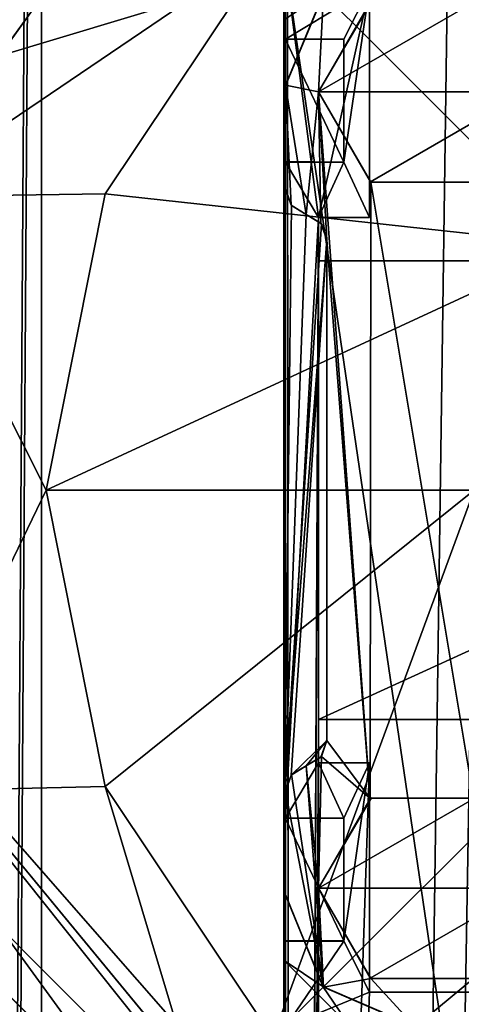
# Model space of a CAD drawing. Header units: millimetres. Extents: x -78 to 78, y -78 to 78.
# Tile 273 of 449: x 15.38 to 17.93, y 15.03 to 20.72. Entities that reach past the tile are written whole.
import ezdxf

# ---------------------------------------------------------------- set-up
doc = ezdxf.new("R2010")
doc.units = ezdxf.units.MM
doc.header["$LTSCALE"] = 41.718519
for name, color, linetype in [('10', 7, 'CONTINUOUS'), ('1978', 7, 'CONTINUOUS'), ('1982', 7, 'CONTINUOUS'), ('1983', 7, 'CONTINUOUS'), ('1984', 7, 'CONTINUOUS'), ('1985', 7, 'CONTINUOUS'), ('1990', 7, 'CONTINUOUS'), ('1991', 7, 'CONTINUOUS'), ('1992', 7, 'CONTINUOUS'), ('1994', 7, 'CONTINUOUS'), ('1995', 7, 'CONTINUOUS'), ('1999', 7, 'CONTINUOUS'), ('2002', 7, 'CONTINUOUS'), ('2003', 7, 'CONTINUOUS'), ('2004', 7, 'CONTINUOUS'), ('2008', 7, 'CONTINUOUS'), ('2010', 7, 'CONTINUOUS'), ('2013', 7, 'CONTINUOUS'), ('2015', 7, 'CONTINUOUS'), ('2018', 7, 'CONTINUOUS'), ('2022', 7, 'CONTINUOUS'), ('2026', 7, 'CONTINUOUS'), ('2028', 7, 'CONTINUOUS'), ('2031', 7, 'CONTINUOUS'), ('2033', 7, 'CONTINUOUS'), ('2034', 7, 'CONTINUOUS'), ('2037', 7, 'CONTINUOUS'), ('2039', 7, 'CONTINUOUS'), ('2040', 7, 'CONTINUOUS'), ('2048', 7, 'CONTINUOUS'), ('2053', 7, 'CONTINUOUS'), ('2055', 7, 'CONTINUOUS'), ('2059', 7, 'CONTINUOUS'), ('2062', 7, 'CONTINUOUS'), ('2063', 7, 'CONTINUOUS'), ('2065', 7, 'CONTINUOUS'), ('2066', 7, 'CONTINUOUS'), ('2068', 7, 'CONTINUOUS'), ('2069', 7, 'CONTINUOUS'), ('2071', 7, 'CONTINUOUS'), ('291', 7, 'CONTINUOUS'), ('296', 7, 'CONTINUOUS'), ('302', 7, 'CONTINUOUS'), ('303', 7, 'CONTINUOUS'), ('304', 7, 'CONTINUOUS'), ('328', 7, 'CONTINUOUS'), ('344', 7, 'CONTINUOUS'), ('6', 7, 'CONTINUOUS'), ('748', 7, 'CONTINUOUS'), ('877', 7, 'CONTINUOUS'), ('902', 7, 'CONTINUOUS'), ('971', 7, 'CONTINUOUS')]:
    doc.layers.add(name, color=color, linetype=linetype)

msp = doc.modelspace()

# ---------------------------------------------------------------- linework, layer by layer
at = {"layer": '10', "linetype": 'CONTINUOUS'}
for points in [[(0, 22.25, -2), (48.5, 30.5, -2), (11.1265, 19.2675, -2), (0, 22.25, -2)], [(11.1265, 19.2675, -2), (48.5, 30.5, -2), (19.2675, 11.1265, -2), (11.1265, 19.2675, -2)]]:
    msp.add_3dface(points, dxfattribs=at)
at = {"layer": '1978', "color": 7, "linetype": 'CONTINUOUS'}
for points in [[(16.9, 21.1, 20.074), (23.1, 21.1, 20.074), (23.1, -21.1, 20.074), (16.9, 21.1, 20.074)], [(16.9, -21.1, 20.074), (16.9, 21.1, 20.074), (23.1, -21.1, 20.074), (16.9, -21.1, 20.074)]]:
    msp.add_3dface(points, dxfattribs=at)
at = {"layer": '1982', "color": 7, "linetype": 'CONTINUOUS'}
for points in [[(16.9, 21.1, 20.074), (16.9, -21.1, 20.074), (16.9, 21.1, 21.67), (16.9, 21.1, 20.074)], [(16.9, 21.1, 21.67), (16.9, -21.1, 20.074), (16.9, -21.1, 21.67), (16.9, 21.1, 21.67)]]:
    msp.add_3dface(points, dxfattribs=at)
at = {"layer": '1983', "color": 7, "linetype": 'CONTINUOUS'}
for points in [[(16.9, 21.1, 21.67), (16.9, -21.1, 21.67), (17.1, 19.575, 21.67), (16.9, 21.1, 21.67)], [(17.395, 20.9, 21.67), (16.9, 21.1, 21.67), (17.1, 19.575, 21.67), (17.395, 20.9, 21.67)], [(17.395, 19.575, 21.67), (17.395, 20.9, 21.67), (17.1, 19.575, 21.67), (17.395, 19.575, 21.67)], [(17.1, 19.575, 21.67), (16.9, -21.1, 21.67), (17.1, 19.325, 21.67), (17.1, 19.575, 21.67)], [(16.9, -21.1, 21.67), (17.1, 16.675, 21.67), (17.1, 19.325, 21.67), (16.9, -21.1, 21.67)], [(17.1, 16.675, 21.67), (22.9, 16.675, 21.67), (22.9, 19.325, 21.67), (17.1, 16.675, 21.67)], [(17.1, 16.675, 21.67), (22.9, 19.325, 21.67), (17.1, 19.325, 21.67), (17.1, 16.675, 21.67)], [(17.1, 16.675, 21.67), (16.9, -21.1, 21.67), (17.1, 16.425, 21.67), (17.1, 16.675, 21.67)], [(17.1, 16.425, 21.67), (16.9, -21.1, 21.67), (17.1, 7.575, 21.67), (17.1, 16.425, 21.67)], [(17.395, 16.425, 21.67), (17.1, 16.425, 21.67), (17.1, 7.575, 21.67), (17.395, 16.425, 21.67)], [(17.395, 15.1, 21.67), (17.395, 16.425, 21.67), (17.1, 7.575, 21.67), (17.395, 15.1, 21.67)], [(18.105, 15.1, 21.67), (17.395, 15.1, 21.67), (17.1, 7.575, 21.67), (18.105, 15.1, 21.67)], [(17.395, 8.9, 21.67), (18.105, 15.1, 21.67), (17.1, 7.575, 21.67), (17.395, 8.9, 21.67)], [(21.895, 15.1, 21.67), (18.105, 15.1, 21.67), (17.395, 8.9, 21.67), (21.895, 15.1, 21.67)], [(22.605, 15.1, 21.67), (21.895, 15.1, 21.67), (17.395, 8.9, 21.67), (22.605, 15.1, 21.67)], [(18.105, 8.9, 21.67), (22.605, 15.1, 21.67), (17.395, 8.9, 21.67), (18.105, 8.9, 21.67)]]:
    msp.add_3dface(points, dxfattribs=at)
at = {"layer": '1984', "color": 7, "linetype": 'CONTINUOUS'}
for points in [[(17.03, 16.407, 24.95), (16.9431, 16.3533, 24.95), (17.03, 16.407, 25.1), (17.03, 16.407, 24.95)], [(17.03, 16.407, 25.1), (16.9431, 16.3533, 24.95), (16.9453, 16.3569, 25.1), (17.03, 16.407, 25.1)], [(16.9431, 16.3533, 24.95), (16.9057, 16.2552, 24.95), (16.91, 16.26, 25.1), (16.9431, 16.3533, 24.95)], [(16.9453, 16.3569, 25.1), (16.9431, 16.3533, 24.95), (16.91, 16.26, 25.1), (16.9453, 16.3569, 25.1)]]:
    msp.add_3dface(points, dxfattribs=at)
at = {"layer": '1985', "color": 7, "linetype": 'CONTINUOUS'}
for points in [[(17.15, 16.5539, 24.95), (17.1147, 16.4571, 24.95), (17.15, 16.5539, 25.1), (17.15, 16.5539, 24.95)], [(17.1147, 16.4571, 24.95), (17.1179, 16.461, 25.1), (17.15, 16.5539, 25.1), (17.1147, 16.4571, 24.95)], [(17.03, 16.407, 24.95), (17.03, 16.407, 25.1), (17.1179, 16.461, 25.1), (17.03, 16.407, 24.95)], [(17.1147, 16.4571, 24.95), (17.03, 16.407, 24.95), (17.1179, 16.461, 25.1), (17.1147, 16.4571, 24.95)]]:
    msp.add_3dface(points, dxfattribs=at)
at = {"layer": '1990', "color": 7, "linetype": 'CONTINUOUS'}
for points in [[(16.9057, 19.7448, 24.95), (16.9057, 16.2552, 24.95), (16.9444, 19.6445, 24.95), (16.9057, 19.7448, 24.95)], [(16.9444, 19.6445, 24.95), (16.9057, 16.2552, 24.95), (17.03, 19.593, 24.95), (16.9444, 19.6445, 24.95)], [(17.03, 19.593, 24.95), (16.9057, 16.2552, 24.95), (17.1179, 19.539, 24.95), (17.03, 19.593, 24.95)], [(17.1179, 19.539, 24.95), (16.9057, 16.2552, 24.95), (17.15, 19.4461, 24.95), (17.1179, 19.539, 24.95)], [(16.9057, 16.2552, 24.95), (16.9431, 16.3533, 24.95), (17.15, 19.4461, 24.95), (16.9057, 16.2552, 24.95)], [(17.15, 19.4461, 24.95), (16.9431, 16.3533, 24.95), (17.15, 16.5539, 24.95), (17.15, 19.4461, 24.95)], [(16.9431, 16.3533, 24.95), (17.03, 16.407, 24.95), (17.15, 16.5539, 24.95), (16.9431, 16.3533, 24.95)], [(17.15, 16.5539, 24.95), (17.03, 16.407, 24.95), (17.1147, 16.4571, 24.95), (17.15, 16.5539, 24.95)]]:
    msp.add_3dface(points, dxfattribs=at)
at = {"layer": '1991', "color": 7, "linetype": 'CONTINUOUS'}
for points in [[(16.91, 21.1, 24.95), (16.91, 20.605, 22), (16.9029, 20.7176, 24.95), (16.91, 21.1, 24.95)], [(16.91, 21.1, 22), (16.91, 20.605, 22), (16.91, 21.1, 24.95), (16.91, 21.1, 22)], [(16.9029, 20.7176, 24.95), (16.91, 20.605, 22), (16.91, 20.6025, 22.35), (16.9029, 20.7176, 24.95)], [(16.91, 20.3352, 24.95), (16.9029, 20.7176, 24.95), (16.91, 20.6025, 22.35), (16.91, 20.3352, 24.95)], [(16.91, 19.8975, 22.35), (16.91, 20.3352, 24.95), (16.91, 20.6025, 22.35), (16.91, 19.8975, 22.35)], [(16.9057, 19.7448, 24.95), (16.91, 19.74, 25.1), (16.91, 20.34, 25.1), (16.9057, 19.7448, 24.95)], [(16.9057, 19.7448, 24.95), (16.91, 20.34, 25.1), (16.91, 19.8975, 22.35), (16.9057, 19.7448, 24.95)], [(16.91, 20.34, 25.1), (16.91, 20.3352, 24.95), (16.91, 19.8975, 22.35), (16.91, 20.34, 25.1)], [(16.91, 19.895, 22), (16.9057, 19.7448, 24.95), (16.91, 19.8975, 22.35), (16.91, 19.895, 22)], [(16.91, 16.105, 22), (16.9057, 19.7448, 24.95), (16.91, 19.895, 22), (16.91, 16.105, 22)], [(16.9057, 16.2552, 24.95), (16.9057, 19.7448, 24.95), (16.91, 16.105, 22), (16.9057, 16.2552, 24.95)], [(16.91, 16.26, 25.1), (16.9057, 16.2552, 24.95), (16.91, 16.105, 22), (16.91, 16.26, 25.1)], [(16.91, 16.1025, 22.35), (16.91, 16.26, 25.1), (16.91, 16.105, 22), (16.91, 16.1025, 22.35)], [(16.91, 16.26, 25.1), (16.91, 16.1025, 22.35), (16.91, 15.6648, 24.95), (16.91, 16.26, 25.1)], [(16.91, 15.66, 25.1), (16.91, 16.26, 25.1), (16.91, 15.6648, 24.95), (16.91, 15.66, 25.1)], [(16.91, 16.1025, 22.35), (16.91, 15.3975, 22.35), (16.91, 15.6648, 24.95), (16.91, 16.1025, 22.35)], [(16.91, 15.6648, 24.95), (16.91, 15.3975, 22.35), (16.9029, 15.2824, 24.95), (16.91, 15.6648, 24.95)], [(16.91, 15.3975, 22.35), (16.91, 15.395, 22), (16.9029, 15.2824, 24.95), (16.91, 15.3975, 22.35)], [(16.91, 15.395, 22), (16.91, 14.9, 22), (16.9029, 15.2824, 24.95), (16.91, 15.395, 22)], [(16.91, 14.9, 22), (16.91, 14.9, 24.95), (16.9029, 15.2824, 24.95), (16.91, 14.9, 22)]]:
    msp.add_3dface(points, dxfattribs=at)
at = {"layer": '1992', "color": 7, "linetype": 'CONTINUOUS'}
for points in [[(16.91, 21.1, 24.95), (16.9029, 20.7176, 24.95), (17.1334, 20.8739, 24.95), (16.91, 21.1, 24.95)], [(16.9029, 20.7176, 24.95), (16.91, 20.3352, 24.95), (17.1334, 20.8739, 24.95), (16.9029, 20.7176, 24.95)]]:
    msp.add_3dface(points, dxfattribs=at)
at = {"layer": '1994', "color": 7, "linetype": 'CONTINUOUS'}
for points in [[(17.1297, 20.8703, 25.1), (16.91, 20.34, 25.1), (17.1, 20.3, 25.1), (17.1297, 20.8703, 25.1)], [(17.1297, 20.8703, 25.1), (17.1, 20.3, 25.1), (17.3998, 20.8192, 25.1), (17.1297, 20.8703, 25.1)], [(16.9421, 19.647, 25.1), (17.03, 19.593, 25.1), (16.91, 20.34, 25.1), (16.9421, 19.647, 25.1)], [(16.91, 20.34, 25.1), (17.03, 19.593, 25.1), (17.1, 20.3, 25.1), (16.91, 20.34, 25.1)], [(16.91, 19.74, 25.1), (16.9421, 19.647, 25.1), (16.91, 20.34, 25.1), (16.91, 19.74, 25.1)], [(17.03, 19.593, 25.1), (17.1147, 19.5429, 25.1), (17.1, 20.3, 25.1), (17.03, 19.593, 25.1)], [(17.1147, 19.5429, 25.1), (17.15, 19.4461, 25.1), (17.1, 20.3, 25.1), (17.1147, 19.5429, 25.1)], [(17.15, 19.4461, 25.1), (17.3998, 16.2192, 25.1), (17.1, 20.3, 25.1), (17.15, 19.4461, 25.1)], [(17.1, 20.3, 25.1), (17.3998, 16.2192, 25.1), (17.4039, 19.7786, 25.1), (17.1, 20.3, 25.1)], [(17.3998, 16.2192, 25.1), (17.9961, 16.2216, 25.1), (17.4039, 19.7786, 25.1), (17.3998, 16.2192, 25.1)], [(17.4039, 19.7786, 25.1), (17.9961, 16.2216, 25.1), (18.001, 19.7813, 25.1), (17.4039, 19.7786, 25.1)], [(17.15, 19.4461, 25.1), (17.15, 16.5539, 25.1), (17.3998, 16.2192, 25.1), (17.15, 19.4461, 25.1)], [(17.15, 16.5539, 25.1), (17.1179, 16.461, 25.1), (17.3998, 16.2192, 25.1), (17.15, 16.5539, 25.1)], [(17.1179, 16.461, 25.1), (17.03, 16.407, 25.1), (17.1, 15.7, 25.1), (17.1179, 16.461, 25.1)], [(17.1179, 16.461, 25.1), (17.1, 15.7, 25.1), (17.3998, 16.2192, 25.1), (17.1179, 16.461, 25.1)], [(17.03, 16.407, 25.1), (16.9453, 16.3569, 25.1), (17.1297, 15.1297, 25.1), (17.03, 16.407, 25.1)], [(17.03, 16.407, 25.1), (17.1297, 15.1297, 25.1), (17.1, 15.7, 25.1), (17.03, 16.407, 25.1)], [(16.9453, 16.3569, 25.1), (16.91, 16.26, 25.1), (17.1297, 15.1297, 25.1), (16.9453, 16.3569, 25.1)], [(17.1297, 15.1297, 25.1), (16.91, 16.26, 25.1), (16.91, 15.66, 25.1), (17.1297, 15.1297, 25.1)], [(17.1, 15.7, 25.1), (17.1297, 15.1297, 25.1), (17.4034, 15.1788, 25.1), (17.1, 15.7, 25.1)], [(17.1297, 15.1297, 25.1), (17.66, 14.9, 25.1), (17.4034, 15.1788, 25.1), (17.1297, 15.1297, 25.1)], [(17.4034, 15.1788, 25.1), (17.66, 14.9, 25.1), (17.9966, 15.1788, 25.1), (17.4034, 15.1788, 25.1)], [(17.66, 14.9, 25.1), (18.26, 14.9, 25.1), (17.9966, 15.1788, 25.1), (17.66, 14.9, 25.1)]]:
    msp.add_3dface(points, dxfattribs=at)
at = {"layer": '1995', "color": 7, "linetype": 'CONTINUOUS'}
for points in [[(17.1261, 15.1334, 24.95), (16.91, 15.66, 25.1), (16.91, 15.6648, 24.95), (17.1261, 15.1334, 24.95)], [(17.1297, 15.1297, 25.1), (16.91, 15.66, 25.1), (17.1261, 15.1334, 24.95), (17.1297, 15.1297, 25.1)], [(17.6648, 14.9, 24.95), (17.1297, 15.1297, 25.1), (17.1261, 15.1334, 24.95), (17.6648, 14.9, 24.95)], [(17.6648, 14.9, 24.95), (17.66, 14.9, 25.1), (17.1297, 15.1297, 25.1), (17.6648, 14.9, 24.95)]]:
    msp.add_3dface(points, dxfattribs=at)
at = {"layer": '1999', "color": 7, "linetype": 'CONTINUOUS'}
for points in [[(17.15, 19.4461, 24.95), (17.15, 16.5539, 24.95), (17.15, 19.4461, 25.1), (17.15, 19.4461, 24.95)], [(17.15, 16.5539, 24.95), (17.15, 16.5539, 25.1), (17.15, 19.4461, 25.1), (17.15, 16.5539, 24.95)]]:
    msp.add_3dface(points, dxfattribs=at)
at = {"layer": '2002', "color": 7, "linetype": 'CONTINUOUS'}
for points in [[(16.9057, 19.7448, 24.95), (16.9444, 19.6445, 24.95), (16.91, 19.74, 25.1), (16.9057, 19.7448, 24.95)], [(16.9444, 19.6445, 24.95), (16.9421, 19.647, 25.1), (16.91, 19.74, 25.1), (16.9444, 19.6445, 24.95)], [(16.9444, 19.6445, 24.95), (17.03, 19.593, 24.95), (16.9421, 19.647, 25.1), (16.9444, 19.6445, 24.95)], [(17.03, 19.593, 24.95), (17.03, 19.593, 25.1), (16.9421, 19.647, 25.1), (17.03, 19.593, 24.95)]]:
    msp.add_3dface(points, dxfattribs=at)
at = {"layer": '2003', "color": 7, "linetype": 'CONTINUOUS'}
for points in [[(17.2475, 16.105, 22.35), (16.91, 16.1025, 22.35), (16.91, 16.105, 22), (17.2475, 16.105, 22.35)], [(17.2475, 16.105, 22), (17.2475, 16.105, 22.35), (16.91, 16.105, 22), (17.2475, 16.105, 22)]]:
    msp.add_3dface(points, dxfattribs=at)
at = {"layer": '2004', "color": 7, "linetype": 'CONTINUOUS'}
for points in [[(17.1261, 15.1334, 24.95), (16.91, 15.6648, 24.95), (16.9029, 15.2824, 24.95), (17.1261, 15.1334, 24.95)], [(16.91, 14.9, 24.95), (17.2824, 14.9029, 24.95), (16.9029, 15.2824, 24.95), (16.91, 14.9, 24.95)], [(17.2824, 14.9029, 24.95), (17.1261, 15.1334, 24.95), (16.9029, 15.2824, 24.95), (17.2824, 14.9029, 24.95)], [(17.2824, 14.9029, 24.95), (17.6648, 14.9, 24.95), (17.1261, 15.1334, 24.95), (17.2824, 14.9029, 24.95)]]:
    msp.add_3dface(points, dxfattribs=at)
at = {"layer": '2008', "color": 7, "linetype": 'CONTINUOUS'}
for points in [[(16.91, 20.3352, 24.95), (17.1297, 20.8703, 25.1), (17.1334, 20.8739, 24.95), (16.91, 20.3352, 24.95)], [(16.91, 20.34, 25.1), (17.1297, 20.8703, 25.1), (16.91, 20.3352, 24.95), (16.91, 20.34, 25.1)]]:
    msp.add_3dface(points, dxfattribs=at)
at = {"layer": '2010', "color": 7, "linetype": 'CONTINUOUS'}
for points in [[(17.03, 19.593, 24.95), (17.1179, 19.539, 24.95), (17.03, 19.593, 25.1), (17.03, 19.593, 24.95)], [(17.1179, 19.539, 24.95), (17.1147, 19.5429, 25.1), (17.03, 19.593, 25.1), (17.1179, 19.539, 24.95)], [(17.1179, 19.539, 24.95), (17.15, 19.4461, 24.95), (17.1147, 19.5429, 25.1), (17.1179, 19.539, 24.95)], [(17.15, 19.4461, 24.95), (17.15, 19.4461, 25.1), (17.1147, 19.5429, 25.1), (17.15, 19.4461, 24.95)]]:
    msp.add_3dface(points, dxfattribs=at)
at = {"layer": '2013', "color": 7, "linetype": 'CONTINUOUS'}
for points in [[(17.1, 15.7, 25.1), (17.4034, 15.1788, 25.1), (17.1, 15.7, 25.5), (17.1, 15.7, 25.1)], [(17.1, 15.7, 25.5), (17.4034, 15.1788, 25.1), (17.3998, 15.1808, 25.5), (17.1, 15.7, 25.5)], [(17.3998, 15.1808, 25.5), (17.4034, 15.1788, 25.1), (17.9961, 15.1784, 25.5), (17.3998, 15.1808, 25.5)], [(17.4034, 15.1788, 25.1), (17.9966, 15.1788, 25.1), (17.9961, 15.1784, 25.5), (17.4034, 15.1788, 25.1)]]:
    msp.add_3dface(points, dxfattribs=at)
at = {"layer": '2015', "color": 7, "linetype": 'CONTINUOUS'}
for points in [[(16.91, 20.605, 22), (16.91, 21.1, 22), (17.395, 20.9, 22), (16.91, 20.605, 22)], [(17.2475, 20.605, 22), (16.91, 20.605, 22), (17.395, 20.9, 22), (17.2475, 20.605, 22)], [(17.2475, 19.895, 22), (17.2475, 20.605, 22), (17.395, 20.9, 22), (17.2475, 19.895, 22)], [(17.395, 19.575, 22), (17.2475, 19.895, 22), (17.395, 20.9, 22), (17.395, 19.575, 22)], [(16.91, 16.105, 22), (16.91, 19.895, 22), (17.1, 19.575, 22), (16.91, 16.105, 22)], [(16.91, 19.895, 22), (17.2475, 19.895, 22), (17.1, 19.575, 22), (16.91, 19.895, 22)], [(17.1, 19.575, 22), (17.2475, 19.895, 22), (17.395, 19.575, 22), (17.1, 19.575, 22)], [(17.1, 16.425, 22), (16.91, 16.105, 22), (17.1, 19.575, 22), (17.1, 16.425, 22)], [(17.2475, 16.105, 22), (16.91, 16.105, 22), (17.1, 16.425, 22), (17.2475, 16.105, 22)], [(17.395, 16.425, 22), (17.2475, 16.105, 22), (17.1, 16.425, 22), (17.395, 16.425, 22)], [(17.2475, 15.395, 22), (17.2475, 16.105, 22), (17.395, 16.425, 22), (17.2475, 15.395, 22)], [(17.395, 15.1, 22), (17.2475, 15.395, 22), (17.395, 16.425, 22), (17.395, 15.1, 22)], [(16.91, 15.395, 22), (17.2475, 15.395, 22), (16.91, 14.9, 22), (16.91, 15.395, 22)], [(16.91, 14.9, 22), (17.2475, 15.395, 22), (17.395, 15.1, 22), (16.91, 14.9, 22)], [(23.1, 14.9, 22), (16.91, 14.9, 22), (22.605, 15.1, 22), (23.1, 14.9, 22)], [(22.605, 15.1, 22), (16.91, 14.9, 22), (17.395, 15.1, 22), (22.605, 15.1, 22)]]:
    msp.add_3dface(points, dxfattribs=at)
at = {"layer": '2018', "color": 7, "linetype": 'CONTINUOUS'}
for points in [[(16.91, 16.1025, 22.35), (17.2475, 16.105, 22.35), (17.2475, 15.3975, 22.35), (16.91, 16.1025, 22.35)], [(16.91, 15.3975, 22.35), (16.91, 16.1025, 22.35), (17.2475, 15.3975, 22.35), (16.91, 15.3975, 22.35)]]:
    msp.add_3dface(points, dxfattribs=at)
at = {"layer": '2022', "color": 7, "linetype": 'CONTINUOUS'}
for points in [[(17.3998, 16.2192, 25.1), (17.1, 15.7, 25.1), (17.4068, 16.2232, 25.5), (17.3998, 16.2192, 25.1)], [(17.4068, 16.2232, 25.5), (17.1, 15.7, 25.1), (17.1, 15.7, 25.5), (17.4068, 16.2232, 25.5)], [(17.9961, 16.2216, 25.1), (17.3998, 16.2192, 25.1), (17.4068, 16.2232, 25.5), (17.9961, 16.2216, 25.1)], [(17.9993, 16.2198, 25.5), (17.9961, 16.2216, 25.1), (17.4068, 16.2232, 25.5), (17.9993, 16.2198, 25.5)]]:
    msp.add_3dface(points, dxfattribs=at)
at = {"layer": '2026', "color": 7, "linetype": 'CONTINUOUS'}
for points in [[(16.91, 15.3975, 22.35), (17.2475, 15.3975, 22.35), (17.2475, 15.395, 22), (16.91, 15.3975, 22.35)], [(16.91, 15.3975, 22.35), (17.2475, 15.395, 22), (16.91, 15.395, 22), (16.91, 15.3975, 22.35)]]:
    msp.add_3dface(points, dxfattribs=at)
at = {"layer": '2028', "color": 7, "linetype": 'CONTINUOUS'}
for points in [[(17.9993, 16.2198, 25.5), (17.4068, 16.2232, 25.5), (17.1, 15.7, 25.5), (17.9993, 16.2198, 25.5)], [(18.3, 15.7, 25.5), (17.9993, 16.2198, 25.5), (17.1, 15.7, 25.5), (18.3, 15.7, 25.5)], [(18.3, 15.7, 25.5), (17.1, 15.7, 25.5), (17.3998, 15.1808, 25.5), (18.3, 15.7, 25.5)], [(18.3, 15.7, 25.5), (17.3998, 15.1808, 25.5), (17.9961, 15.1784, 25.5), (18.3, 15.7, 25.5)]]:
    msp.add_3dface(points, dxfattribs=at)
at = {"layer": '2031', "color": 7, "linetype": 'CONTINUOUS'}
for points in [[(17.3998, 20.8192, 25.1), (17.1, 20.3, 25.1), (17.4068, 20.8232, 25.5), (17.3998, 20.8192, 25.1)], [(17.4068, 20.8232, 25.5), (17.1, 20.3, 25.1), (17.1, 20.3, 25.5), (17.4068, 20.8232, 25.5)]]:
    msp.add_3dface(points, dxfattribs=at)
at = {"layer": '2033', "color": 7, "linetype": 'CONTINUOUS'}
for points in [[(17.2475, 15.3975, 22.35), (17.2475, 16.105, 22.35), (17.2475, 15.395, 22), (17.2475, 15.3975, 22.35)], [(17.2475, 16.105, 22.35), (17.2475, 16.105, 22), (17.2475, 15.395, 22), (17.2475, 16.105, 22.35)]]:
    msp.add_3dface(points, dxfattribs=at)
at = {"layer": '2034', "color": 7, "linetype": 'CONTINUOUS'}
for points in [[(17.1, 20.3, 25.1), (17.4039, 19.7786, 25.1), (17.1, 20.3, 25.5), (17.1, 20.3, 25.1)], [(17.1, 20.3, 25.5), (17.4039, 19.7786, 25.1), (17.4007, 19.7802, 25.5), (17.1, 20.3, 25.5)], [(17.4007, 19.7802, 25.5), (17.4039, 19.7786, 25.1), (17.9932, 19.7768, 25.5), (17.4007, 19.7802, 25.5)], [(17.4039, 19.7786, 25.1), (18.001, 19.7813, 25.1), (17.9932, 19.7768, 25.5), (17.4039, 19.7786, 25.1)]]:
    msp.add_3dface(points, dxfattribs=at)
at = {"layer": '2037', "color": 7, "linetype": 'CONTINUOUS'}
for points in [[(17.9993, 20.8198, 25.5), (17.4068, 20.8232, 25.5), (17.1, 20.3, 25.5), (17.9993, 20.8198, 25.5)], [(18.3, 20.3, 25.5), (17.9993, 20.8198, 25.5), (17.1, 20.3, 25.5), (18.3, 20.3, 25.5)], [(18.3, 20.3, 25.5), (17.1, 20.3, 25.5), (17.4007, 19.7802, 25.5), (18.3, 20.3, 25.5)], [(18.3, 20.3, 25.5), (17.4007, 19.7802, 25.5), (17.9932, 19.7768, 25.5), (18.3, 20.3, 25.5)]]:
    msp.add_3dface(points, dxfattribs=at)
at = {"layer": '2039', "color": 7, "linetype": 'CONTINUOUS'}
for points in [[(16.91, 20.605, 22), (17.2475, 20.605, 22), (17.2475, 20.605, 22.35), (16.91, 20.605, 22)], [(16.91, 20.6025, 22.35), (16.91, 20.605, 22), (17.2475, 20.605, 22.35), (16.91, 20.6025, 22.35)]]:
    msp.add_3dface(points, dxfattribs=at)
at = {"layer": '2040', "color": 7, "linetype": 'CONTINUOUS'}
for points in [[(17.2475, 19.895, 22), (16.91, 19.895, 22), (16.91, 19.8975, 22.35), (17.2475, 19.895, 22)], [(17.2475, 19.895, 22), (16.91, 19.8975, 22.35), (17.2475, 19.895, 22.35), (17.2475, 19.895, 22)]]:
    msp.add_3dface(points, dxfattribs=at)
at = {"layer": '2048', "color": 7, "linetype": 'CONTINUOUS'}
for points in [[(16.91, 20.6025, 22.35), (17.2475, 20.605, 22.35), (17.2475, 19.895, 22.35), (16.91, 20.6025, 22.35)], [(16.91, 19.8975, 22.35), (16.91, 20.6025, 22.35), (17.2475, 19.895, 22.35), (16.91, 19.8975, 22.35)]]:
    msp.add_3dface(points, dxfattribs=at)
at = {"layer": '2053', "color": 7, "linetype": 'CONTINUOUS'}
for points in [[(17.2475, 20.605, 22), (17.2475, 19.895, 22), (17.2475, 20.605, 22.35), (17.2475, 20.605, 22)], [(17.2475, 20.605, 22.35), (17.2475, 19.895, 22), (17.2475, 19.895, 22.35), (17.2475, 20.605, 22.35)]]:
    msp.add_3dface(points, dxfattribs=at)
at = {"layer": '2055', "color": 7, "linetype": 'CONTINUOUS'}
for points in [[(17.395, 15.1, 21.67), (18.105, 15.1, 21.67), (17.395, 15.1, 22), (17.395, 15.1, 21.67)], [(17.395, 15.1, 22), (18.105, 15.1, 21.67), (18.105, 15.1, 21.9), (17.395, 15.1, 22)], [(22.605, 15.1, 22), (17.395, 15.1, 22), (21.895, 15.1, 21.9), (22.605, 15.1, 22)], [(21.895, 15.1, 21.9), (17.395, 15.1, 22), (18.105, 15.1, 21.9), (21.895, 15.1, 21.9)]]:
    msp.add_3dface(points, dxfattribs=at)
at = {"layer": '2059', "color": 7, "linetype": 'CONTINUOUS'}
for points in [[(17.395, 16.425, 21.67), (17.395, 15.1, 21.67), (17.395, 16.425, 22), (17.395, 16.425, 21.67)], [(17.395, 15.1, 21.67), (17.395, 15.1, 22), (17.395, 16.425, 22), (17.395, 15.1, 21.67)]]:
    msp.add_3dface(points, dxfattribs=at)
at = {"layer": '2062', "color": 7, "linetype": 'CONTINUOUS'}
for points in [[(17.1, 16.425, 21.67), (17.395, 16.425, 21.67), (17.395, 16.425, 22), (17.1, 16.425, 21.67)], [(17.1, 16.425, 21.67), (17.395, 16.425, 22), (17.1, 16.425, 22), (17.1, 16.425, 21.67)]]:
    msp.add_3dface(points, dxfattribs=at)
at = {"layer": '2063', "color": 7, "linetype": 'CONTINUOUS'}
for points in [[(22.9, 16.675, 21.67), (17.1, 16.675, 21.67), (22.9, 16.675, 21.9), (22.9, 16.675, 21.67)], [(22.9, 16.675, 21.9), (17.1, 16.675, 21.67), (17.1, 16.675, 21.9), (22.9, 16.675, 21.9)]]:
    msp.add_3dface(points, dxfattribs=at)
at = {"layer": '2065', "color": 7, "linetype": 'CONTINUOUS'}
for points in [[(17.395, 20.9, 21.67), (17.395, 19.575, 21.67), (17.395, 20.9, 22), (17.395, 20.9, 21.67)], [(17.395, 19.575, 21.67), (17.395, 19.575, 22), (17.395, 20.9, 22), (17.395, 19.575, 21.67)]]:
    msp.add_3dface(points, dxfattribs=at)
at = {"layer": '2066', "color": 7, "linetype": 'CONTINUOUS'}
for points in [[(17.1, 19.325, 21.67), (22.9, 19.325, 21.67), (17.1, 19.325, 21.9), (17.1, 19.325, 21.67)], [(22.9, 19.325, 21.67), (22.9, 19.325, 21.9), (17.1, 19.325, 21.9), (22.9, 19.325, 21.67)]]:
    msp.add_3dface(points, dxfattribs=at)
at = {"layer": '2068', "color": 7, "linetype": 'CONTINUOUS'}
for points in [[(17.1, 19.575, 21.67), (17.1, 19.325, 21.67), (17.1, 19.575, 22), (17.1, 19.575, 21.67)], [(17.1, 19.575, 22), (17.1, 19.325, 21.67), (17.1, 19.325, 21.9), (17.1, 19.575, 22)], [(17.1, 16.425, 22), (17.1, 19.575, 22), (17.1, 16.675, 21.9), (17.1, 16.425, 22)], [(17.1, 19.575, 22), (17.1, 19.325, 21.9), (17.1, 16.675, 21.9), (17.1, 19.575, 22)], [(17.1, 16.675, 21.67), (17.1, 16.425, 21.67), (17.1, 16.675, 21.9), (17.1, 16.675, 21.67)], [(17.1, 16.425, 21.67), (17.1, 16.425, 22), (17.1, 16.675, 21.9), (17.1, 16.425, 21.67)]]:
    msp.add_3dface(points, dxfattribs=at)
at = {"layer": '2069', "color": 7, "linetype": 'CONTINUOUS'}
for points in [[(22.9, 19.325, 21.9), (22.9, 16.675, 21.9), (17.1, 16.675, 21.9), (22.9, 19.325, 21.9)], [(17.1, 19.325, 21.9), (22.9, 19.325, 21.9), (17.1, 16.675, 21.9), (17.1, 19.325, 21.9)]]:
    msp.add_3dface(points, dxfattribs=at)
at = {"layer": '2071', "color": 7, "linetype": 'CONTINUOUS'}
for points in [[(17.395, 19.575, 21.67), (17.1, 19.575, 21.67), (17.1, 19.575, 22), (17.395, 19.575, 21.67)], [(17.395, 19.575, 21.67), (17.1, 19.575, 22), (17.395, 19.575, 22), (17.395, 19.575, 21.67)]]:
    msp.add_3dface(points, dxfattribs=at)
at = {"layer": '291', "color": 7, "linetype": 'CONTINUOUS'}
for points in [[(11.1208, 19.2708, -3), (19.2667, 11.1278, -3), (-11.1409, 19.2592, -3), (11.1208, 19.2708, -3)], [(-11.1409, 19.2592, -3), (19.2667, 11.1278, -3), (0.0095, 15.2493, -3), (-11.1409, 19.2592, -3)], [(0.0095, 15.2493, -3), (19.2667, 11.1278, -3), (7.6368, 13.2001, -3), (0.0095, 15.2493, -3)]]:
    msp.add_3dface(points, dxfattribs=at)
at = {"layer": '296', "color": 7, "linetype": 'CONTINUOUS'}
for points in [[(19.4856, 11.25, -2.75), (13.9829, 17.534, -2.9268), (11.25, 19.4856, -2.75), (19.4856, 11.25, -2.75)], [(19.2667, 11.1278, -3), (11.1208, 19.2708, -3), (13.9829, 17.534, -2.9268), (19.2667, 11.1278, -3)], [(20.2058, 9.7306, -2.9268), (19.2667, 11.1278, -3), (13.9829, 17.534, -2.9268), (20.2058, 9.7306, -2.9268)], [(20.2058, 9.7306, -2.9268), (13.9829, 17.534, -2.9268), (19.4856, 11.25, -2.75), (20.2058, 9.7306, -2.9268)]]:
    msp.add_3dface(points, dxfattribs=at)
at = {"layer": '302', "color": 7, "linetype": 'CONTINUOUS'}
for points in [[(19.4856, 11.25, -2.75), (11.25, 19.4856, -2.75), (19.4856, 11.25, -2.25), (19.4856, 11.25, -2.75)], [(19.4856, 11.25, -2.25), (11.25, 19.4856, -2.75), (11.25, 19.4856, -2.25), (19.4856, 11.25, -2.25)]]:
    msp.add_3dface(points, dxfattribs=at)
at = {"layer": '303', "color": 7, "linetype": 'CONTINUOUS'}
for points in [[(19.4856, 11.25, -2.25), (11.25, 19.4856, -2.25), (13.9829, 17.534, -2.0732), (19.4856, 11.25, -2.25)], [(11.1265, 19.2675, -2), (19.2675, 11.1265, -2), (13.9829, 17.534, -2.0732), (11.1265, 19.2675, -2)], [(13.9829, 17.534, -2.0732), (19.2675, 11.1265, -2), (20.2058, 9.7306, -2.0732), (13.9829, 17.534, -2.0732)], [(19.4856, 11.25, -2.25), (13.9829, 17.534, -2.0732), (20.2058, 9.7306, -2.0732), (19.4856, 11.25, -2.25)]]:
    msp.add_3dface(points, dxfattribs=at)
at = {"layer": '304', "linetype": 'CONTINUOUS'}
for points in [[(15.5, 30, 15), (15.5, -30, 15), (15.5, 30, 16.5), (15.5, 30, 15)], [(15.5, 30, 16.5), (15.5, -30, 15), (15.5, -30, 16.5), (15.5, 30, 16.5)]]:
    msp.add_3dface(points, dxfattribs=at)
at = {"layer": '328', "linetype": 'CONTINUOUS'}
for points in [[(15.5, -30, 15), (15.5, 30, 15), (32.5, -30, 15), (15.5, -30, 15)], [(15.5, 30, 15), (32.5, 30, 15), (72.3187, 15.3427, 15), (15.5, 30, 15)], [(32.5, -30, 15), (15.5, 30, 15), (47.5, -30, 15), (32.5, -30, 15)], [(47.5, -30, 15), (15.5, 30, 15), (67, -30, 15), (47.5, -30, 15)], [(67, -30, 15), (15.5, 30, 15), (67.5, -30, 15), (67, -30, 15)], [(67.5, -30, 15), (15.5, 30, 15), (72.3187, -15.3427, 15), (67.5, -30, 15)], [(72.3187, -15.3427, 15), (15.5, 30, 15), (73.9493, 0, 15), (72.3187, -15.3427, 15)], [(73.9493, 0, 15), (15.5, 30, 15), (72.3187, 15.3427, 15), (73.9493, 0, 15)]]:
    msp.add_3dface(points, dxfattribs=at)
at = {"layer": '344', "linetype": 'CONTINUOUS'}
for points in [[(15.5, 30, 16.5), (15.5, -30, 16.5), (32.5, 30, 16.5), (15.5, 30, 16.5)], [(32.5, 30, 16.5), (15.5, -30, 16.5), (47.5, 30, 16.5), (32.5, 30, 16.5)], [(47.5, 30, 16.5), (15.5, -30, 16.5), (67, 30, 16.5), (47.5, 30, 16.5)], [(67, 30, 16.5), (15.5, -30, 16.5), (67.5, 30, 16.5), (67, 30, 16.5)], [(67.5, 30, 16.5), (15.5, -30, 16.5), (72.3187, 15.3427, 16.5), (67.5, 30, 16.5)], [(72.3187, 15.3427, 16.5), (15.5, -30, 16.5), (73.9493, 0, 16.5), (72.3187, 15.3427, 16.5)]]:
    msp.add_3dface(points, dxfattribs=at)
at = {"layer": '6', "linetype": 'CONTINUOUS'}
for points in [[(15, 43.6998), (15, -43.6998), (15.5, 37), (15, 43.6998)], [(15, -43.6998), (15.5, 33), (15.5, 37), (15, -43.6998)], [(15, -43.6998), (15.5, -33), (15.5, 33), (15, -43.6998)], [(15.5, 33), (15.5, -33), (24, 33), (15.5, 33)], [(24, 33), (15.5, -33), (29, 33), (24, 33)], [(29, 33), (15.5, -33), (32.5, 33), (29, 33)], [(32.5, 33), (15.5, -33), (47.5, 33), (32.5, 33)], [(47.5, 33), (15.5, -33), (48.5, 31), (47.5, 33)], [(48.5, 31), (15.5, -33), (48.5, 30.5), (48.5, 31)], [(48.5, 30.5), (15.5, -33), (49.5, 30.5), (48.5, 30.5)], [(49.5, 30.5), (15.5, -33), (48.5, -30.5), (49.5, 30.5)]]:
    msp.add_3dface(points, dxfattribs=at)
at = {"layer": '748', "color": 7, "linetype": 'CONTINUOUS'}
for points in [[(-49.767, 26.5992, 28.7), (-56.0272, 6.7292, 28.7), (20, 23.5902, 28.7), (-49.767, 26.5992, 28.7)], [(20, 23.5902, 28.7), (-56.0272, 6.7292, 28.7), (16.6897, 22.5037, 28.7), (20, 23.5902, 28.7)], [(16.6897, 22.5037, 28.7), (-56.0272, 6.7292, 28.7), (14.6733, 19.695, 28.7), (16.6897, 22.5037, 28.7)], [(16.7102, 13.4811, 28.7), (14.6873, 16.262, 28.7), (7.6, 13.7, 28.7), (16.7102, 13.4811, 28.7)]]:
    msp.add_3dface(points, dxfattribs=at)
at = {"layer": '877', "color": 7, "linetype": 'CONTINUOUS'}
for points in [[(16.6897, 22.5037, 28.7), (14.6733, 19.695, 28.7), (16.8377, 21.1623, 28.4361), (16.6897, 22.5037, 28.7)], [(16.8377, 21.1623, 28.4361), (14.6733, 19.695, 28.7), (15.8683, 19.7114, 28.4361), (16.8377, 21.1623, 28.4361)], [(15.8683, 19.7114, 28.4361), (14.6733, 19.695, 28.7), (15.5279, 18, 28.4361), (15.8683, 19.7114, 28.4361)], [(14.6733, 19.695, 28.7), (14.6873, 16.262, 28.7), (15.5279, 18, 28.4361), (14.6733, 19.695, 28.7)], [(15.5279, 18, 28.4361), (14.6873, 16.262, 28.7), (15.8683, 16.2886, 28.4361), (15.5279, 18, 28.4361)], [(14.6873, 16.262, 28.7), (16.7102, 13.4811, 28.7), (15.8683, 16.2886, 28.4361), (14.6873, 16.262, 28.7)], [(15.8683, 16.2886, 28.4361), (16.7102, 13.4811, 28.7), (16.8377, 14.8377, 28.4361), (15.8683, 16.2886, 28.4361)]]:
    msp.add_3dface(points, dxfattribs=at)
at = {"layer": '902', "color": 7, "linetype": 'CONTINUOUS'}
for points in [[(18.2886, 22.1317, 28.4361), (16.8377, 21.1623, 28.4361), (18.586, 19.4144, 27.2), (18.2886, 22.1317, 28.4361)], [(16.8377, 21.1623, 28.4361), (15.8683, 19.7114, 28.4361), (18.586, 19.4144, 27.2), (16.8377, 21.1623, 28.4361)], [(15.8683, 19.7114, 28.4361), (15.5279, 18, 28.4361), (18.586, 19.4144, 27.2), (15.8683, 19.7114, 28.4361)], [(18.586, 19.4144, 27.2), (15.5279, 18, 28.4361), (18, 18, 27.2), (18.586, 19.4144, 27.2)], [(15.5279, 18, 28.4361), (15.8683, 16.2886, 28.4361), (18, 18, 27.2), (15.5279, 18, 28.4361)], [(15.8683, 16.2886, 28.4361), (16.8377, 14.8377, 28.4361), (18, 18, 27.2), (15.8683, 16.2886, 28.4361)], [(18, 18, 27.2), (16.8377, 14.8377, 28.4361), (18.586, 16.5856, 27.2), (18, 18, 27.2)], [(16.8377, 14.8377, 28.4361), (18.2886, 13.8683, 28.4361), (18.586, 16.5856, 27.2), (16.8377, 14.8377, 28.4361)]]:
    msp.add_3dface(points, dxfattribs=at)
at = {"layer": '971', "color": 7, "linetype": 'CONTINUOUS'}
for points in [[(-16.2392, 44.2064, 26.2), (16.2392, 44.2064, 26.2), (-15.399, 18.986, 26.2), (-16.2392, 44.2064, 26.2)], [(-15.399, 18.986, 26.2), (16.2392, 44.2064, 26.2), (-14.6833, 19.2639, 26.2), (-15.399, 18.986, 26.2)], [(-14.6833, 19.2639, 26.2), (16.2392, 44.2064, 26.2), (10.3503, 19.2638, 26.2), (-14.6833, 19.2639, 26.2)], [(10.3503, 19.2638, 26.2), (16.2392, 44.2064, 26.2), (11.0565, 18.9695, 26.2), (10.3503, 19.2638, 26.2)], [(11.0565, 18.9695, 26.2), (16.2392, 44.2064, 26.2), (11.3342, 18.2538, 26.2), (11.0565, 18.9695, 26.2)], [(11.3342, 18.2538, 26.2), (16.2392, 44.2064, 26.2), (11.3344, -18.2539, 26.2), (11.3342, 18.2538, 26.2)], [(16.2392, 44.2064, 26.2), (16.9107, 42.714, 26.2), (11.3344, -18.2539, 26.2), (16.2392, 44.2064, 26.2)], [(8.2352, -53.8301, 26.2), (16.9107, 42.714, 26.2), (16.9564, -42.6527, 26.2), (8.2352, -53.8301, 26.2)], [(16.9107, 42.714, 26.2), (8.2352, -53.8301, 26.2), (11.3344, -18.2539, 26.2), (16.9107, 42.714, 26.2)], [(16.9107, 42.714, 26.2), (18.1357, 41.6388, 26.2), (16.9564, -42.6527, 26.2), (16.9107, 42.714, 26.2)], [(16.9564, -42.6527, 26.2), (18.1357, 41.6388, 26.2), (18, 18.0079, 26.2), (16.9564, -42.6527, 26.2)], [(18, 6.0079, 26.2), (16.9564, -42.6527, 26.2), (18, 18.0079, 26.2), (18, 6.0079, 26.2)]]:
    msp.add_3dface(points, dxfattribs=at)

doc.saveas('drawing.dxf')
